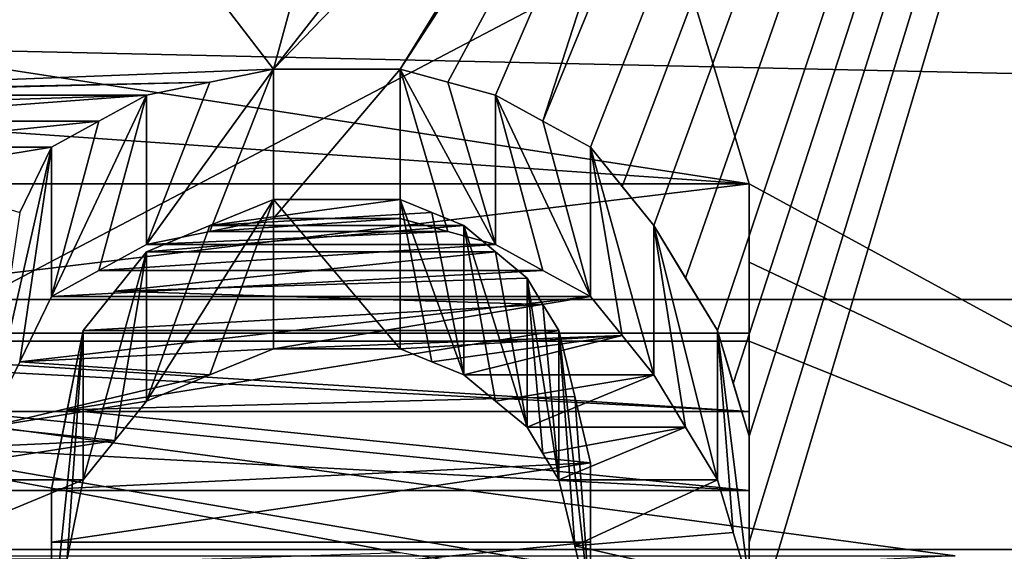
# Model space of a CAD drawing. Header units: millimetres. Extents: x -20 to 172, y -100 to 100.
# Tile 290 of 346: x 120.05 to 123.36, y 24.92 to 26.7. Entities that reach past the tile are written whole.
import ezdxf

# ---------------------------------------------------------------- set-up
doc = ezdxf.new("R2010")
doc.units = ezdxf.units.MM
doc.header["$LTSCALE"] = 37.722908
for name, color, linetype in [('1', 7, 'CONTINUOUS'), ('1803', 7, 'CONTINUOUS'), ('1820', 7, 'CONTINUOUS'), ('2076', 7, 'CONTINUOUS'), ('2081', 7, 'CONTINUOUS'), ('2082', 7, 'CONTINUOUS'), ('2128', 7, 'CONTINUOUS'), ('2406', 7, 'CONTINUOUS'), ('2407', 7, 'CONTINUOUS'), ('3', 7, 'CONTINUOUS'), ('3021', 7, 'CONTINUOUS'), ('3038', 7, 'CONTINUOUS'), ('3301', 7, 'CONTINUOUS'), ('3302', 7, 'CONTINUOUS'), ('3303', 7, 'CONTINUOUS'), ('3304', 7, 'CONTINUOUS'), ('3305', 7, 'CONTINUOUS'), ('3316', 7, 'CONTINUOUS'), ('3317', 7, 'CONTINUOUS'), ('3318', 7, 'CONTINUOUS'), ('3319', 7, 'CONTINUOUS'), ('3346', 7, 'CONTINUOUS'), ('3347', 7, 'CONTINUOUS'), ('3348', 7, 'CONTINUOUS'), ('3349', 7, 'CONTINUOUS'), ('3350', 7, 'CONTINUOUS'), ('3351', 7, 'CONTINUOUS'), ('3352', 7, 'CONTINUOUS'), ('3380', 7, 'CONTINUOUS'), ('3381', 7, 'CONTINUOUS'), ('3382', 7, 'CONTINUOUS'), ('3383', 7, 'CONTINUOUS'), ('3384', 7, 'CONTINUOUS'), ('3624', 7, 'CONTINUOUS'), ('3625', 7, 'CONTINUOUS'), ('3628', 7, 'CONTINUOUS'), ('3629', 7, 'CONTINUOUS'), ('3630', 7, 'CONTINUOUS'), ('3631', 7, 'CONTINUOUS'), ('3651', 7, 'CONTINUOUS'), ('3656', 7, 'CONTINUOUS'), ('43', 7, 'CONTINUOUS'), ('48', 7, 'CONTINUOUS')]:
    doc.layers.add(name, color=color, linetype=linetype)

msp = doc.modelspace()

# ---------------------------------------------------------------- linework, layer by layer
at = {"layer": '1', "color": 250, "linetype": 'Continuous', "true_color": 0x323232}
for points in [[(157, 29.75), (-19.8395, 29.75), (-19.8395, 25.7643, -14.875), (157, 29.75)], [(157, 25.7643, -14.875), (157, 29.75), (-19.8395, 25.7643, -14.875), (157, 25.7643, -14.875)], [(157, 14.875, -25.7643), (157, 25.7643, -14.875), (-19.8395, 14.875, -25.7643), (157, 14.875, -25.7643)], [(-19.8395, 14.875, -25.7643), (157, 25.7643, -14.875), (-19.8395, 25.7643, -14.875), (-19.8395, 14.875, -25.7643)]]:
    msp.add_3dface(points, dxfattribs=at)
at = {"layer": '1803', "color": 250, "linetype": 'Continuous', "true_color": 0x323232}
for points in [[(153.1595, 21.125, -36.5896), (153.1595, 34.3891, -24.5448), (86.8405, 21.125, -36.5896), (153.1595, 21.125, -36.5896)], [(86.8405, 21.125, -36.5896), (153.1595, 34.3891, -24.5448), (86.8405, 34.3891, -24.5448), (86.8405, 21.125, -36.5896)]]:
    msp.add_3dface(points, dxfattribs=at)
at = {"layer": '1820', "color": 250, "linetype": 'Continuous', "true_color": 0x323232}
for points in [[(126.2299, 37.1295, -30.8134), (126.2299, 24.125, -41.7857), (122.4469, 37.1167, -30.8288), (126.2299, 37.1295, -30.8134)], [(122.4469, 37.1167, -30.8288), (126.2299, 24.125, -41.7857), (122.3936, 36.9029, -31.0844), (122.4469, 37.1167, -30.8288)], [(122.3936, 36.9029, -31.0844), (126.2299, 24.125, -41.7857), (122.2343, 36.7243, -31.2952), (122.3936, 36.9029, -31.0844)], [(122.2343, 36.7243, -31.2952), (126.2299, 24.125, -41.7857), (122.0745, 36.5444, -31.5051), (122.2343, 36.7243, -31.2952)], [(122.0745, 36.5444, -31.5051), (126.2299, 24.125, -41.7857), (121.915, 36.4363, -31.63), (122.0745, 36.5444, -31.5051)], [(121.915, 36.4363, -31.63), (126.2299, 24.125, -41.7857), (121.7553, 36.3277, -31.7547), (121.915, 36.4363, -31.63)], [(121.7553, 36.3277, -31.7547), (126.2299, 24.125, -41.7857), (121.5427, 36.2552, -31.8374), (121.7553, 36.3277, -31.7547)], [(121.5427, 36.2552, -31.8374), (126.2299, 24.125, -41.7857), (121.3298, 36.1825, -31.92), (121.5427, 36.2552, -31.8374)], [(121.3298, 36.1825, -31.92), (126.2299, 24.125, -41.7857), (121.1703, 36.1462, -31.9612), (121.3298, 36.1825, -31.92)], [(121.1703, 36.1462, -31.9612), (126.2299, 24.125, -41.7857), (121.0106, 36.1098, -32.0023), (121.1703, 36.1462, -31.9612)], [(121.0106, 36.1098, -32.0023), (126.2299, 24.125, -41.7857), (120.7448, 36.0733, -32.0433), (121.0106, 36.1098, -32.0023)], [(120.7448, 36.0733, -32.0433), (126.2299, 24.125, -41.7857), (120.4787, 36.0369, -32.0844), (120.7448, 36.0733, -32.0433)], [(119.0957, 26.6764, -40.2049), (119.5213, 36.0369, -32.0844), (122.5, 26.1526, -40.5476), (119.0957, 26.6764, -40.2049)], [(120.4787, 36.0369, -32.0844), (126.2299, 24.125, -41.7857), (119.5213, 36.0369, -32.0844), (120.4787, 36.0369, -32.0844)], [(119.5213, 36.0369, -32.0844), (126.2299, 24.125, -41.7857), (122.5, 26.1526, -40.5476), (119.5213, 36.0369, -32.0844)], [(118.7235, 26.4151, -40.3771), (119.0957, 26.6764, -40.2049), (122.5, 26.1526, -40.5476), (118.7235, 26.4151, -40.3771)], [(118.3511, 26.1526, -40.5476), (118.7235, 26.4151, -40.3771), (122.5, 26.1526, -40.5476), (118.3511, 26.1526, -40.5476)], [(122.5, 26.1526, -40.5476), (126.2299, 24.125, -41.7857), (122.5, 25.8892, -40.7163), (122.5, 26.1526, -40.5476)], [(122.5, 25.8892, -40.7163), (126.2299, 24.125, -41.7857), (122.5, 25.6247, -40.8832), (122.5, 25.8892, -40.7163)], [(126.2299, 24.125, -41.7857), (117.5, 25.6247, -40.8832), (122.5, 25.6247, -40.8832), (126.2299, 24.125, -41.7857)], [(117.5, 25.6247, -40.8832), (126.2299, 24.125, -41.7857), (121.3298, 24.9145, -41.3199), (117.5, 25.6247, -40.8832)], [(117.5, 25.6247, -40.8832), (121.3298, 24.9145, -41.3199), (118.6702, 24.8252, -41.3736), (117.5, 25.6247, -40.8832)]]:
    msp.add_3dface(points, dxfattribs=at)
at = {"layer": '2076', "color": 250, "linetype": 'Continuous', "true_color": 0x323232}
for points in [[(122.5, 25.6247, -40.8832), (117.5, 25.6247, -40.8832), (122.5, 25.1243, -40.0166), (122.5, 25.6247, -40.8832)], [(122.5, 25.1243, -40.0166), (117.5, 25.6247, -40.8832), (117.5, 25.1243, -40.0166), (122.5, 25.1243, -40.0166)]]:
    msp.add_3dface(points, dxfattribs=at)
at = {"layer": '2081', "color": 250, "linetype": 'Continuous', "true_color": 0x323232}
for points in [[(118.3511, 26.1526, -40.5476), (122.5, 26.1526, -40.5476), (118.3511, 25.6519, -39.6805), (118.3511, 26.1526, -40.5476)], [(118.3511, 25.6519, -39.6805), (122.5, 26.1526, -40.5476), (122.5, 25.6519, -39.6805), (118.3511, 25.6519, -39.6805)]]:
    msp.add_3dface(points, dxfattribs=at)
at = {"layer": '2082', "color": 250, "linetype": 'Continuous', "true_color": 0x323232}
for points in [[(122.5, 26.1526, -40.5476), (122.5, 25.8892, -40.7163), (122.5, 25.1243, -40.0166), (122.5, 26.1526, -40.5476)], [(122.5, 26.1526, -40.5476), (122.5, 25.1243, -40.0166), (122.5, 25.3887, -39.8494), (122.5, 26.1526, -40.5476)], [(122.5, 25.6519, -39.6805), (122.5, 26.1526, -40.5476), (122.5, 25.3887, -39.8494), (122.5, 25.6519, -39.6805)], [(122.5, 25.8892, -40.7163), (122.5, 25.6247, -40.8832), (122.5, 25.1243, -40.0166), (122.5, 25.8892, -40.7163)]]:
    msp.add_3dface(points, dxfattribs=at)
at = {"layer": '2128', "color": 250, "linetype": 'Continuous', "true_color": 0x323232}
for points in [[(117.5, 25.3887, -39.8494), (117.5, 25.6519, -39.6805), (122.5, 25.3887, -39.8494), (117.5, 25.3887, -39.8494)], [(117.5, 25.6519, -39.6805), (118.3511, 25.6519, -39.6805), (122.5, 25.3887, -39.8494), (117.5, 25.6519, -39.6805)], [(118.3511, 25.6519, -39.6805), (122.5, 25.6519, -39.6805), (122.5, 25.3887, -39.8494), (118.3511, 25.6519, -39.6805)], [(122.5, 25.1243, -40.0166), (117.5, 25.1243, -40.0166), (117.5, 25.3887, -39.8494), (122.5, 25.1243, -40.0166)], [(122.5, 25.1243, -40.0166), (117.5, 25.3887, -39.8494), (122.5, 25.3887, -39.8494), (122.5, 25.1243, -40.0166)]]:
    msp.add_3dface(points, dxfattribs=at)
at = {"layer": '2406', "color": 250, "linetype": 'Continuous', "true_color": 0x323232}
for points in [[(81.5, 31.6164, -35.1136), (158.5, 14.6011, -44.9374), (81.5, 14.6011, -44.9374), (81.5, 31.6164, -35.1136)], [(158.5, 31.6164, -35.1136), (158.5, 14.6011, -44.9374), (81.5, 31.6164, -35.1136), (158.5, 31.6164, -35.1136)]]:
    msp.add_3dface(points, dxfattribs=at)
at = {"layer": '2407', "color": 250, "linetype": 'Continuous', "true_color": 0x323232}
for points in [[(158.5, 32.9547, -36.5999), (158.5, 15.2191, -46.8395), (81.5, 32.9547, -36.5999), (158.5, 32.9547, -36.5999)], [(81.5, 32.9547, -36.5999), (158.5, 15.2191, -46.8395), (81.5, 15.2191, -46.8395), (81.5, 32.9547, -36.5999)]]:
    msp.add_3dface(points, dxfattribs=at)
at = {"layer": '3', "color": 250, "linetype": 'Continuous', "true_color": 0x323232}
for points in [[(-19.8395, 29.75), (157, 29.75), (157, 25.7643, 14.875), (-19.8395, 29.75)], [(-19.8395, 29.75), (157, 25.7643, 14.875), (-19.8395, 25.7643, 14.875), (-19.8395, 29.75)], [(157, 25.7643, 14.875), (157, 14.875, 25.7643), (-19.8395, 25.7643, 14.875), (157, 25.7643, 14.875)], [(-19.8395, 25.7643, 14.875), (157, 14.875, 25.7643), (-19.8395, 14.875, 25.7643), (-19.8395, 25.7643, 14.875)]]:
    msp.add_3dface(points, dxfattribs=at)
at = {"layer": '3021', "color": 250, "linetype": 'Continuous', "true_color": 0x323232}
for points in [[(153.1595, 34.3891, 24.5448), (153.1595, 21.125, 36.5896), (86.8405, 34.3891, 24.5448), (153.1595, 34.3891, 24.5448)], [(86.8405, 34.3891, 24.5448), (153.1595, 21.125, 36.5896), (86.8405, 21.125, 36.5896), (86.8405, 34.3891, 24.5448)]]:
    msp.add_3dface(points, dxfattribs=at)
at = {"layer": '3038', "color": 250, "linetype": 'Continuous', "true_color": 0x323232}
for points in [[(121.9681, 26.2752, 40.4682), (126.2299, 37.1295, 30.8134), (121.8085, 26.3626, 40.4113), (121.9681, 26.2752, 40.4682)], [(121.8085, 26.3626, 40.4113), (126.2299, 37.1295, 30.8134), (122.3936, 28.1724, 39.1711), (121.8085, 26.3626, 40.4113)], [(122.0745, 26.1438, 40.5532), (126.2299, 37.1295, 30.8134), (121.9681, 26.2752, 40.4682), (122.0745, 26.1438, 40.5532)], [(122.1809, 26.0122, 40.6378), (126.2299, 37.1295, 30.8134), (122.0745, 26.1438, 40.5532), (122.1809, 26.0122, 40.6378)], [(122.2872, 25.8363, 40.7498), (126.2299, 37.1295, 30.8134), (122.1809, 26.0122, 40.6378), (122.2872, 25.8363, 40.7498)], [(122.3936, 25.66, 40.8611), (126.2299, 37.1295, 30.8134), (122.2872, 25.8363, 40.7498), (122.3936, 25.66, 40.8611)], [(122.4468, 25.4832, 40.9715), (126.2299, 37.1295, 30.8134), (122.3936, 25.66, 40.8611), (122.4468, 25.4832, 40.9715)], [(122.5, 25.306, 41.0813), (126.2299, 37.1295, 30.8134), (122.4468, 25.4832, 40.9715), (122.5, 25.306, 41.0813)], [(126.2299, 24.125, 41.7857), (126.2299, 37.1295, 30.8134), (122.5, 24.5926, 41.5123), (126.2299, 24.125, 41.7857)], [(122.5, 24.5926, 41.5123), (126.2299, 37.1295, 30.8134), (122.5, 24.9502, 41.2983), (122.5, 24.5926, 41.5123)], [(122.5, 24.9502, 41.2983), (126.2299, 37.1295, 30.8134), (122.5, 25.306, 41.0813), (122.5, 24.9502, 41.2983)], [(121.3298, 26.5371, 40.297), (121.4894, 26.4935, 40.3256), (122.3936, 28.1724, 39.1711), (121.3298, 26.5371, 40.297)], [(122.2341, 27.9597, 39.3233), (121.3298, 26.5371, 40.297), (122.3936, 28.1724, 39.1711), (122.2341, 27.9597, 39.3233)], [(121.4894, 26.4935, 40.3256), (121.6489, 26.4499, 40.3542), (122.3936, 28.1724, 39.1711), (121.4894, 26.4935, 40.3256)], [(121.6489, 26.4499, 40.3542), (121.8085, 26.3626, 40.4113), (122.3936, 28.1724, 39.1711), (121.6489, 26.4499, 40.3542)], [(122.0745, 27.7461, 39.4743), (121.3298, 26.5371, 40.297), (122.2341, 27.9597, 39.3233), (122.0745, 27.7461, 39.4743)], [(120.9043, 26.5371, 40.297), (121.3298, 26.5371, 40.297), (122.0745, 27.7461, 39.4743), (120.9043, 26.5371, 40.297)], [(121.6489, 27.4889, 39.6538), (120.9043, 26.5371, 40.297), (122.0745, 27.7461, 39.4743), (121.6489, 27.4889, 39.6538)], [(121.117, 27.3168, 39.7725), (120.9043, 26.5371, 40.297), (121.6489, 27.4889, 39.6538), (121.117, 27.3168, 39.7725)], [(120.3723, 27.2307, 39.8316), (120.9043, 26.5371, 40.297), (121.117, 27.3168, 39.7725), (120.3723, 27.2307, 39.8316)], [(118.2447, 26.3626, 40.4113), (118.4575, 26.4063, 40.3828), (120.3723, 27.2307, 39.8316), (118.2447, 26.3626, 40.4113)], [(119.6277, 27.2307, 39.8316), (118.2447, 26.3626, 40.4113), (120.3723, 27.2307, 39.8316), (119.6277, 27.2307, 39.8316)], [(118.4575, 26.4063, 40.3828), (118.6702, 26.4499, 40.3542), (120.3723, 27.2307, 39.8316), (118.4575, 26.4063, 40.3828)], [(118.6702, 26.4499, 40.3542), (120.9043, 26.5371, 40.297), (120.3723, 27.2307, 39.8316), (118.6702, 26.4499, 40.3542)], [(120.6915, 26.4935, 40.3256), (120.9043, 26.5371, 40.297), (118.6702, 26.4499, 40.3542), (120.6915, 26.4935, 40.3256)], [(118.883, 26.4499, 40.3542), (120.6915, 26.4935, 40.3256), (118.6702, 26.4499, 40.3542), (118.883, 26.4499, 40.3542)], [(120.4787, 26.4499, 40.3542), (120.6915, 26.4935, 40.3256), (118.883, 26.4499, 40.3542), (120.4787, 26.4499, 40.3542)], [(119.0957, 26.4063, 40.3828), (120.4787, 26.4499, 40.3542), (118.883, 26.4499, 40.3542), (119.0957, 26.4063, 40.3828)], [(119.3085, 26.3626, 40.4113), (120.4787, 26.4499, 40.3542), (119.0957, 26.4063, 40.3828), (119.3085, 26.3626, 40.4113)], [(120.3192, 26.3626, 40.4113), (120.4787, 26.4499, 40.3542), (119.3085, 26.3626, 40.4113), (120.3192, 26.3626, 40.4113)], [(119.4681, 26.2752, 40.4682), (120.3192, 26.3626, 40.4113), (119.3085, 26.3626, 40.4113), (119.4681, 26.2752, 40.4682)], [(120.1596, 26.2752, 40.4682), (120.3192, 26.3626, 40.4113), (119.4681, 26.2752, 40.4682), (120.1596, 26.2752, 40.4682)], [(119.6277, 26.1876, 40.5249), (120.1596, 26.2752, 40.4682), (119.4681, 26.2752, 40.4682), (119.6277, 26.1876, 40.5249)], [(120.0532, 26.0561, 40.6096), (120.1596, 26.2752, 40.4682), (119.6277, 26.1876, 40.5249), (120.0532, 26.0561, 40.6096)], [(121.4362, 26.0561, 40.6096), (121.3298, 26.1, 40.5815), (120.6915, 26.0122, 40.6378), (121.4362, 26.0561, 40.6096)], [(120.6915, 26.0122, 40.6378), (121.3298, 26.1, 40.5815), (120.9043, 26.1, 40.5815), (120.6915, 26.0122, 40.6378)], [(121.5426, 26.0122, 40.6378), (121.4362, 26.0561, 40.6096), (120.6915, 26.0122, 40.6378), (121.5426, 26.0122, 40.6378)], [(121.6489, 25.9243, 40.6939), (121.5426, 26.0122, 40.6378), (120.4787, 25.9243, 40.6939), (121.6489, 25.9243, 40.6939)], [(120.4787, 25.9243, 40.6939), (121.5426, 26.0122, 40.6378), (120.6915, 26.0122, 40.6378), (120.4787, 25.9243, 40.6939)], [(121.7553, 25.8363, 40.7498), (121.6489, 25.9243, 40.6939), (120.3724, 25.7923, 40.7777), (121.7553, 25.8363, 40.7498)], [(120.3724, 25.7923, 40.7777), (121.6489, 25.9243, 40.6939), (120.4787, 25.9243, 40.6939), (120.3724, 25.7923, 40.7777)], [(121.8085, 25.7482, 40.8055), (121.7553, 25.8363, 40.7498), (120.3724, 25.7923, 40.7777), (121.8085, 25.7482, 40.8055)], [(120.266, 25.66, 40.8611), (121.8085, 25.7482, 40.8055), (120.3724, 25.7923, 40.7777), (120.266, 25.66, 40.8611)], [(121.8617, 25.66, 40.8611), (121.8085, 25.7482, 40.8055), (120.266, 25.66, 40.8611), (121.8617, 25.66, 40.8611)], [(121.9149, 25.439, 40.999), (121.8617, 25.66, 40.8611), (120.2128, 25.3947, 41.0265), (121.9149, 25.439, 40.999)], [(120.2128, 25.3947, 41.0265), (121.8617, 25.66, 40.8611), (120.266, 25.66, 40.8611), (120.2128, 25.3947, 41.0265)], [(121.9681, 25.2172, 41.1358), (121.9149, 25.439, 40.999), (120.2128, 25.3947, 41.0265), (121.9681, 25.2172, 41.1358)], [(120.1596, 25.1283, 41.1902), (121.9681, 25.2172, 41.1358), (120.2128, 25.3947, 41.0265), (120.1596, 25.1283, 41.1902)], [(121.9681, 24.9502, 41.2983), (121.9681, 25.2172, 41.1358), (120.1596, 24.9502, 41.2983), (121.9681, 24.9502, 41.2983)], [(120.1596, 24.9502, 41.2983), (121.9681, 25.2172, 41.1358), (120.1596, 25.1283, 41.1902), (120.1596, 24.9502, 41.2983)], [(121.9681, 24.6821, 41.4591), (121.9681, 24.9502, 41.2983), (120.1596, 24.7716, 41.4057), (121.9681, 24.6821, 41.4591)], [(120.1596, 24.7716, 41.4057), (121.9681, 24.9502, 41.2983), (120.1596, 24.9502, 41.2983), (120.1596, 24.7716, 41.4057)]]:
    msp.add_3dface(points, dxfattribs=at)
at = {"layer": '3301', "color": 250, "linetype": 'Continuous', "true_color": 0x323232}
for points in [[(121.3298, 26.1, 40.5815), (121.4362, 26.0561, 40.6096), (121.5426, 25.5117, 39.7708), (121.3298, 26.1, 40.5815)], [(121.3298, 25.5994, 39.7144), (121.3298, 26.1, 40.5815), (121.4362, 25.5555, 39.7426), (121.3298, 25.5994, 39.7144)], [(121.4362, 25.5555, 39.7426), (121.3298, 26.1, 40.5815), (121.5426, 25.5117, 39.7708), (121.4362, 25.5555, 39.7426)], [(121.4362, 26.0561, 40.6096), (121.5426, 26.0122, 40.6378), (121.5426, 25.5117, 39.7708), (121.4362, 26.0561, 40.6096)]]:
    msp.add_3dface(points, dxfattribs=at)
at = {"layer": '3302', "color": 250, "linetype": 'Continuous', "true_color": 0x323232}
for points in [[(121.5426, 26.0122, 40.6378), (121.6489, 25.9243, 40.6939), (121.7553, 25.3359, 39.883), (121.5426, 26.0122, 40.6378)], [(121.5426, 25.5117, 39.7708), (121.5426, 26.0122, 40.6378), (121.6489, 25.4238, 39.827), (121.5426, 25.5117, 39.7708)], [(121.6489, 25.4238, 39.827), (121.5426, 26.0122, 40.6378), (121.7553, 25.3359, 39.883), (121.6489, 25.4238, 39.827)], [(121.6489, 25.9243, 40.6939), (121.7553, 25.8363, 40.7498), (121.7553, 25.3359, 39.883), (121.6489, 25.9243, 40.6939)]]:
    msp.add_3dface(points, dxfattribs=at)
at = {"layer": '3303', "color": 250, "linetype": 'Continuous', "true_color": 0x323232}
for points in [[(121.7553, 25.8363, 40.7498), (121.8085, 25.7482, 40.8055), (121.8617, 25.1596, 39.9944), (121.7553, 25.8363, 40.7498)], [(121.7553, 25.3359, 39.883), (121.7553, 25.8363, 40.7498), (121.8085, 25.2478, 39.9388), (121.7553, 25.3359, 39.883)], [(121.8085, 25.2478, 39.9388), (121.7553, 25.8363, 40.7498), (121.8617, 25.1596, 39.9944), (121.8085, 25.2478, 39.9388)], [(121.8085, 25.7482, 40.8055), (121.8617, 25.66, 40.8611), (121.8617, 25.1596, 39.9944), (121.8085, 25.7482, 40.8055)]]:
    msp.add_3dface(points, dxfattribs=at)
at = {"layer": '3304', "color": 250, "linetype": 'Continuous', "true_color": 0x323232}
for points in [[(121.8617, 25.66, 40.8611), (121.9149, 25.439, 40.999), (121.9681, 24.717, 40.2695), (121.8617, 25.66, 40.8611)], [(121.8617, 25.1596, 39.9944), (121.8617, 25.66, 40.8611), (121.9149, 24.9387, 40.1326), (121.8617, 25.1596, 39.9944)], [(121.9149, 24.9387, 40.1326), (121.8617, 25.66, 40.8611), (121.9681, 24.717, 40.2695), (121.9149, 24.9387, 40.1326)], [(121.9149, 25.439, 40.999), (121.9681, 25.2172, 41.1358), (121.9681, 24.717, 40.2695), (121.9149, 25.439, 40.999)]]:
    msp.add_3dface(points, dxfattribs=at)
at = {"layer": '3305', "color": 250, "linetype": 'Continuous', "true_color": 0x323232}
for points in [[(121.9681, 25.2172, 41.1358), (121.9681, 24.9502, 41.2983), (121.9681, 24.1821, 40.593), (121.9681, 25.2172, 41.1358)], [(121.9681, 24.717, 40.2695), (121.9681, 25.2172, 41.1358), (121.9681, 24.4501, 40.4321), (121.9681, 24.717, 40.2695)], [(121.9681, 24.4501, 40.4321), (121.9681, 25.2172, 41.1358), (121.9681, 24.1821, 40.593), (121.9681, 24.4501, 40.4321)], [(121.9681, 24.9502, 41.2983), (121.9681, 24.6821, 41.4591), (121.9681, 24.1821, 40.593), (121.9681, 24.9502, 41.2983)]]:
    msp.add_3dface(points, dxfattribs=at)
at = {"layer": '3316', "color": 250, "linetype": 'Continuous', "true_color": 0x323232}
for points in [[(122.5, 24.5926, 41.5123), (122.5, 24.9502, 41.2983), (122.5, 25.306, 41.0813), (122.5, 24.5926, 41.5123)], [(122.5, 24.5926, 41.5123), (122.5, 25.306, 41.0813), (122.5, 24.0925, 40.6462), (122.5, 24.5926, 41.5123)], [(122.5, 24.0925, 40.6462), (122.5, 25.306, 41.0813), (122.5, 24.4501, 40.4321), (122.5, 24.0925, 40.6462)], [(122.5, 24.4501, 40.4321), (122.5, 25.306, 41.0813), (122.5, 24.8058, 40.2149), (122.5, 24.4501, 40.4321)]]:
    msp.add_3dface(points, dxfattribs=at)
at = {"layer": '3317', "color": 250, "linetype": 'Continuous', "true_color": 0x323232}
for points in [[(122.5, 25.306, 41.0813), (122.4468, 25.4832, 40.9715), (122.3936, 25.66, 40.8611), (122.5, 25.306, 41.0813)], [(122.5, 25.306, 41.0813), (122.3936, 25.66, 40.8611), (122.5, 24.8058, 40.2149), (122.5, 25.306, 41.0813)], [(122.5, 24.8058, 40.2149), (122.3936, 25.66, 40.8611), (122.4468, 24.983, 40.105), (122.5, 24.8058, 40.2149)], [(122.4468, 24.983, 40.105), (122.3936, 25.66, 40.8611), (122.3936, 25.1596, 39.9944), (122.4468, 24.983, 40.105)]]:
    msp.add_3dface(points, dxfattribs=at)
at = {"layer": '3318', "color": 250, "linetype": 'Continuous', "true_color": 0x323232}
for points in [[(122.3936, 25.66, 40.8611), (122.2872, 25.8363, 40.7498), (122.1809, 26.0122, 40.6378), (122.3936, 25.66, 40.8611)], [(122.3936, 25.66, 40.8611), (122.1809, 26.0122, 40.6378), (122.3936, 25.1596, 39.9944), (122.3936, 25.66, 40.8611)], [(122.3936, 25.1596, 39.9944), (122.1809, 26.0122, 40.6378), (122.2872, 25.3359, 39.883), (122.3936, 25.1596, 39.9944)], [(122.2872, 25.3359, 39.883), (122.1809, 26.0122, 40.6378), (122.1809, 25.5117, 39.7708), (122.2872, 25.3359, 39.883)]]:
    msp.add_3dface(points, dxfattribs=at)
at = {"layer": '3319', "color": 250, "linetype": 'Continuous', "true_color": 0x323232}
for points in [[(122.1809, 26.0122, 40.6378), (122.0745, 26.1438, 40.5532), (121.9681, 26.2752, 40.4682), (122.1809, 26.0122, 40.6378)], [(122.1809, 26.0122, 40.6378), (121.9681, 26.2752, 40.4682), (122.1809, 25.5117, 39.7708), (122.1809, 26.0122, 40.6378)], [(121.9681, 26.2752, 40.4682), (121.9681, 25.7745, 39.601), (122.0745, 25.6432, 39.6861), (121.9681, 26.2752, 40.4682)], [(122.1809, 25.5117, 39.7708), (121.9681, 26.2752, 40.4682), (122.0745, 25.6432, 39.6861), (122.1809, 25.5117, 39.7708)]]:
    msp.add_3dface(points, dxfattribs=at)
at = {"layer": '3346', "color": 250, "linetype": 'Continuous', "true_color": 0x323232}
for points in [[(121.4894, 25.9927, 39.4581), (121.3298, 26.0362, 39.4294), (120.6915, 25.9927, 39.4581), (121.4894, 25.9927, 39.4581)], [(121.3298, 26.0362, 39.4294), (120.9043, 26.0362, 39.4294), (120.6915, 25.9927, 39.4581), (121.3298, 26.0362, 39.4294)], [(121.6489, 25.9491, 39.4868), (121.4894, 25.9927, 39.4581), (120.4787, 25.9491, 39.4868), (121.6489, 25.9491, 39.4868)], [(121.4894, 25.9927, 39.4581), (120.6915, 25.9927, 39.4581), (120.4787, 25.9491, 39.4868), (121.4894, 25.9927, 39.4581)], [(121.8085, 25.8618, 39.544), (121.6489, 25.9491, 39.4868), (120.3192, 25.8618, 39.544), (121.8085, 25.8618, 39.544)], [(121.6489, 25.9491, 39.4868), (120.4787, 25.9491, 39.4868), (120.3192, 25.8618, 39.544), (121.6489, 25.9491, 39.4868)], [(121.9681, 25.7745, 39.601), (121.8085, 25.8618, 39.544), (120.1596, 25.7745, 39.601), (121.9681, 25.7745, 39.601)], [(121.8085, 25.8618, 39.544), (120.3192, 25.8618, 39.544), (120.1596, 25.7745, 39.601), (121.8085, 25.8618, 39.544)], [(121.9681, 25.7745, 39.601), (120.1596, 25.7745, 39.601), (120.0532, 25.5556, 39.7426), (121.9681, 25.7745, 39.601)], [(121.9681, 25.7745, 39.601), (120.0532, 25.5556, 39.7426), (120.9043, 25.5994, 39.7144), (121.9681, 25.7745, 39.601)], [(121.9681, 25.7745, 39.601), (120.9043, 25.5994, 39.7144), (122.0745, 25.6432, 39.6861), (121.9681, 25.7745, 39.601)], [(120.9043, 25.5994, 39.7144), (121.3298, 25.5994, 39.7144), (122.0745, 25.6432, 39.6861), (120.9043, 25.5994, 39.7144)], [(121.3298, 25.5994, 39.7144), (121.4362, 25.5555, 39.7426), (122.0745, 25.6432, 39.6861), (121.3298, 25.5994, 39.7144)], [(121.4362, 25.5555, 39.7426), (121.5426, 25.5117, 39.7708), (122.0745, 25.6432, 39.6861), (121.4362, 25.5555, 39.7426)], [(121.5426, 25.5117, 39.7708), (122.1809, 25.5117, 39.7708), (122.0745, 25.6432, 39.6861), (121.5426, 25.5117, 39.7708)], [(120.0532, 25.5556, 39.7426), (120.6915, 25.5117, 39.7708), (120.9043, 25.5994, 39.7144), (120.0532, 25.5556, 39.7426)], [(120.0532, 25.5556, 39.7426), (119.9468, 25.3359, 39.883), (120.6915, 25.5117, 39.7708), (120.0532, 25.5556, 39.7426)], [(119.9468, 25.3359, 39.883), (120.4787, 25.4238, 39.827), (120.6915, 25.5117, 39.7708), (119.9468, 25.3359, 39.883)], [(121.5426, 25.5117, 39.7708), (121.6489, 25.4238, 39.827), (122.1809, 25.5117, 39.7708), (121.5426, 25.5117, 39.7708)], [(121.6489, 25.4238, 39.827), (121.7553, 25.3359, 39.883), (122.1809, 25.5117, 39.7708), (121.6489, 25.4238, 39.827)], [(121.7553, 25.3359, 39.883), (122.2872, 25.3359, 39.883), (122.1809, 25.5117, 39.7708), (121.7553, 25.3359, 39.883)], [(119.9468, 25.3359, 39.883), (120.3724, 25.2919, 39.9109), (120.4787, 25.4238, 39.827), (119.9468, 25.3359, 39.883)], [(119.9468, 25.3359, 39.883), (119.4149, 25.2478, 39.9388), (120.3724, 25.2919, 39.9109), (119.9468, 25.3359, 39.883)], [(121.7553, 25.3359, 39.883), (121.8085, 25.2478, 39.9388), (122.2872, 25.3359, 39.883), (121.7553, 25.3359, 39.883)], [(121.8085, 25.2478, 39.9388), (121.8617, 25.1596, 39.9944), (122.2872, 25.3359, 39.883), (121.8085, 25.2478, 39.9388)], [(121.8617, 25.1596, 39.9944), (122.3936, 25.1596, 39.9944), (122.2872, 25.3359, 39.883), (121.8617, 25.1596, 39.9944)], [(119.4149, 25.2478, 39.9388), (119.5213, 25.1596, 39.9944), (120.3724, 25.2919, 39.9109), (119.4149, 25.2478, 39.9388)], [(119.5213, 25.1596, 39.9944), (120.266, 25.1596, 39.9944), (120.3724, 25.2919, 39.9109), (119.5213, 25.1596, 39.9944)], [(119.5213, 25.1596, 39.9944), (119.6276, 24.8944, 40.16), (120.266, 25.1596, 39.9944), (119.5213, 25.1596, 39.9944)], [(119.6276, 24.8944, 40.16), (120.2128, 24.8944, 40.16), (120.266, 25.1596, 39.9944), (119.6276, 24.8944, 40.16)], [(121.8617, 25.1596, 39.9944), (121.9149, 24.9387, 40.1326), (122.3936, 25.1596, 39.9944), (121.8617, 25.1596, 39.9944)], [(121.9149, 24.9387, 40.1326), (122.4468, 24.983, 40.105), (122.3936, 25.1596, 39.9944), (121.9149, 24.9387, 40.1326)], [(121.9149, 24.9387, 40.1326), (122.5, 24.8058, 40.2149), (122.4468, 24.983, 40.105), (121.9149, 24.9387, 40.1326)], [(121.9149, 24.9387, 40.1326), (121.9681, 24.717, 40.2695), (122.5, 24.8058, 40.2149), (121.9149, 24.9387, 40.1326)]]:
    msp.add_3dface(points, dxfattribs=at)
at = {"layer": '3347', "color": 250, "linetype": 'Continuous', "true_color": 0x323232}
for points in [[(121.6489, 26.4499, 40.3542), (121.9681, 25.7745, 39.601), (121.8085, 26.3626, 40.4113), (121.6489, 26.4499, 40.3542)], [(121.9681, 25.7745, 39.601), (121.6489, 26.4499, 40.3542), (121.8085, 25.8618, 39.544), (121.9681, 25.7745, 39.601)], [(121.8085, 25.8618, 39.544), (121.6489, 26.4499, 40.3542), (121.6489, 25.9491, 39.4868), (121.8085, 25.8618, 39.544)], [(121.9681, 26.2752, 40.4682), (121.8085, 26.3626, 40.4113), (121.9681, 25.7745, 39.601), (121.9681, 26.2752, 40.4682)]]:
    msp.add_3dface(points, dxfattribs=at)
at = {"layer": '3348', "color": 250, "linetype": 'Continuous', "true_color": 0x323232}
for points in [[(121.3298, 26.5371, 40.297), (121.6489, 25.9491, 39.4868), (121.4894, 26.4935, 40.3256), (121.3298, 26.5371, 40.297)], [(121.6489, 25.9491, 39.4868), (121.3298, 26.5371, 40.297), (121.4894, 25.9927, 39.4581), (121.6489, 25.9491, 39.4868)], [(121.4894, 25.9927, 39.4581), (121.3298, 26.5371, 40.297), (121.3298, 26.0362, 39.4294), (121.4894, 25.9927, 39.4581)], [(121.6489, 26.4499, 40.3542), (121.4894, 26.4935, 40.3256), (121.6489, 25.9491, 39.4868), (121.6489, 26.4499, 40.3542)]]:
    msp.add_3dface(points, dxfattribs=at)
at = {"layer": '3349', "color": 250, "linetype": 'Continuous', "true_color": 0x323232}
for points in [[(121.3298, 26.5371, 40.297), (120.9043, 26.5371, 40.297), (120.9043, 26.0362, 39.4294), (121.3298, 26.5371, 40.297)], [(121.3298, 26.0362, 39.4294), (121.3298, 26.5371, 40.297), (120.9043, 26.0362, 39.4294), (121.3298, 26.0362, 39.4294)]]:
    msp.add_3dface(points, dxfattribs=at)
at = {"layer": '3350', "color": 250, "linetype": 'Continuous', "true_color": 0x323232}
for points in [[(120.9043, 26.5371, 40.297), (120.6915, 26.4935, 40.3256), (120.4787, 25.9491, 39.4868), (120.9043, 26.5371, 40.297)], [(120.6915, 25.9927, 39.4581), (120.9043, 26.5371, 40.297), (120.4787, 25.9491, 39.4868), (120.6915, 25.9927, 39.4581)], [(120.9043, 26.0362, 39.4294), (120.9043, 26.5371, 40.297), (120.6915, 25.9927, 39.4581), (120.9043, 26.0362, 39.4294)], [(120.6915, 26.4935, 40.3256), (120.4787, 26.4499, 40.3542), (120.4787, 25.9491, 39.4868), (120.6915, 26.4935, 40.3256)]]:
    msp.add_3dface(points, dxfattribs=at)
at = {"layer": '3351', "color": 250, "linetype": 'Continuous', "true_color": 0x323232}
for points in [[(120.4787, 26.4499, 40.3542), (120.3192, 26.3626, 40.4113), (120.1596, 25.7745, 39.601), (120.4787, 26.4499, 40.3542)], [(120.3192, 25.8618, 39.544), (120.4787, 26.4499, 40.3542), (120.1596, 25.7745, 39.601), (120.3192, 25.8618, 39.544)], [(120.4787, 25.9491, 39.4868), (120.4787, 26.4499, 40.3542), (120.3192, 25.8618, 39.544), (120.4787, 25.9491, 39.4868)], [(120.3192, 26.3626, 40.4113), (120.1596, 26.2752, 40.4682), (120.1596, 25.7745, 39.601), (120.3192, 26.3626, 40.4113)]]:
    msp.add_3dface(points, dxfattribs=at)
at = {"layer": '3352', "color": 250, "linetype": 'Continuous', "true_color": 0x323232}
for points in [[(120.1596, 26.2752, 40.4682), (120.0532, 26.0561, 40.6096), (119.9468, 25.3359, 39.883), (120.1596, 26.2752, 40.4682)], [(120.0532, 25.5556, 39.7426), (120.1596, 26.2752, 40.4682), (119.9468, 25.3359, 39.883), (120.0532, 25.5556, 39.7426)], [(120.1596, 25.7745, 39.601), (120.1596, 26.2752, 40.4682), (120.0532, 25.5556, 39.7426), (120.1596, 25.7745, 39.601)]]:
    msp.add_3dface(points, dxfattribs=at)
at = {"layer": '3380', "color": 250, "linetype": 'Continuous', "true_color": 0x323232}
for points in [[(120.1596, 24.7716, 41.4057), (120.1596, 24.9502, 41.2983), (120.1596, 25.1283, 41.1902), (120.1596, 24.7716, 41.4057)], [(120.1596, 24.7716, 41.4057), (120.1596, 25.1283, 41.1902), (120.1596, 24.2715, 40.5395), (120.1596, 24.7716, 41.4057)], [(120.1596, 24.2715, 40.5395), (120.1596, 25.1283, 41.1902), (120.1596, 24.4501, 40.4321), (120.1596, 24.2715, 40.5395)], [(120.1596, 24.4501, 40.4321), (120.1596, 25.1283, 41.1902), (120.1596, 24.6282, 40.3239), (120.1596, 24.4501, 40.4321)]]:
    msp.add_3dface(points, dxfattribs=at)
at = {"layer": '3381', "color": 250, "linetype": 'Continuous', "true_color": 0x323232}
for points in [[(120.1596, 25.1283, 41.1902), (120.2128, 25.3947, 41.0265), (120.266, 25.66, 40.8611), (120.1596, 25.1283, 41.1902)], [(120.1596, 25.1283, 41.1902), (120.266, 25.66, 40.8611), (120.1596, 24.6282, 40.3239), (120.1596, 25.1283, 41.1902)], [(120.1596, 24.6282, 40.3239), (120.266, 25.66, 40.8611), (120.2128, 24.8944, 40.16), (120.1596, 24.6282, 40.3239)], [(120.2128, 24.8944, 40.16), (120.266, 25.66, 40.8611), (120.266, 25.1596, 39.9944), (120.2128, 24.8944, 40.16)]]:
    msp.add_3dface(points, dxfattribs=at)
at = {"layer": '3382', "color": 250, "linetype": 'Continuous', "true_color": 0x323232}
for points in [[(120.266, 25.66, 40.8611), (120.3724, 25.7923, 40.7777), (120.4787, 25.9243, 40.6939), (120.266, 25.66, 40.8611)], [(120.266, 25.66, 40.8611), (120.4787, 25.9243, 40.6939), (120.266, 25.1596, 39.9944), (120.266, 25.66, 40.8611)], [(120.266, 25.1596, 39.9944), (120.4787, 25.9243, 40.6939), (120.3724, 25.2919, 39.9109), (120.266, 25.1596, 39.9944)], [(120.3724, 25.2919, 39.9109), (120.4787, 25.9243, 40.6939), (120.4787, 25.4238, 39.827), (120.3724, 25.2919, 39.9109)]]:
    msp.add_3dface(points, dxfattribs=at)
at = {"layer": '3383', "color": 250, "linetype": 'Continuous', "true_color": 0x323232}
for points in [[(120.9043, 26.1, 40.5815), (120.4787, 25.4238, 39.827), (120.6915, 26.0122, 40.6378), (120.9043, 26.1, 40.5815)], [(120.4787, 25.4238, 39.827), (120.9043, 26.1, 40.5815), (120.6915, 25.5117, 39.7708), (120.4787, 25.4238, 39.827)], [(120.6915, 25.5117, 39.7708), (120.9043, 26.1, 40.5815), (120.9043, 25.5994, 39.7144), (120.6915, 25.5117, 39.7708)], [(120.4787, 25.9243, 40.6939), (120.6915, 26.0122, 40.6378), (120.4787, 25.4238, 39.827), (120.4787, 25.9243, 40.6939)]]:
    msp.add_3dface(points, dxfattribs=at)
at = {"layer": '3384', "color": 250, "linetype": 'Continuous', "true_color": 0x323232}
for points in [[(120.9043, 26.1, 40.5815), (121.3298, 26.1, 40.5815), (121.3298, 25.5994, 39.7144), (120.9043, 26.1, 40.5815)], [(120.9043, 25.5994, 39.7144), (120.9043, 26.1, 40.5815), (121.3298, 25.5994, 39.7144), (120.9043, 25.5994, 39.7144)]]:
    msp.add_3dface(points, dxfattribs=at)
at = {"layer": '3624', "color": 250, "linetype": 'Continuous', "true_color": 0x323232}
for points in [[(81.5, 14.6011, 44.9374), (158.5, 31.6164, 35.1136), (81.5, 31.6164, 35.1136), (81.5, 14.6011, 44.9374)], [(158.5, 14.6011, 44.9374), (158.5, 31.6164, 35.1136), (81.5, 14.6011, 44.9374), (158.5, 14.6011, 44.9374)]]:
    msp.add_3dface(points, dxfattribs=at)
at = {"layer": '3625', "color": 250, "linetype": 'Continuous', "true_color": 0x323232}
for points in [[(158.5, 15.2191, 46.8395), (158.5, 32.9547, 36.5999), (81.5, 15.2191, 46.8395), (158.5, 15.2191, 46.8395)], [(81.5, 15.2191, 46.8395), (158.5, 32.9547, 36.5999), (81.5, 32.9547, 36.5999), (81.5, 15.2191, 46.8395)]]:
    msp.add_3dface(points, dxfattribs=at)
at = {"layer": '3628', "color": 150, "linetype": 'Continuous', "true_color": 0x378cff}
for points in [[(72, 10.0141, -43.8712), (72, 28.0584, -35.181), (172, 10.0141, -43.8712), (72, 10.0141, -43.8712)], [(72, 28.0584, -35.181), (172, 28.0584, -35.181), (172, 10.0141, -43.8712), (72, 28.0584, -35.181)]]:
    msp.add_3dface(points, dxfattribs=at)
at = {"layer": '3629', "color": 150, "linetype": 'Continuous', "true_color": 0x378cff}
for points in [[(72, 28.0584, 35.181), (72, 10.0141, 43.8712), (172, 28.0584, 35.181), (72, 28.0584, 35.181)], [(72, 10.0141, 43.8712), (172, 10.0141, 43.8712), (172, 28.0584, 35.181), (72, 10.0141, 43.8712)]]:
    msp.add_3dface(points, dxfattribs=at)
at = {"layer": '3630', "color": 150, "linetype": 'Continuous', "true_color": 0x378cff}
for points in [[(72, 24.7574, 31.0421), (72, 35.7744, 17.2262), (172, 24.7574, 31.0421), (72, 24.7574, 31.0421)], [(72, 35.7744, 17.2262), (172, 35.7744, 17.2262), (172, 24.7574, 31.0421), (72, 35.7744, 17.2262)]]:
    msp.add_3dface(points, dxfattribs=at)
at = {"layer": '3631', "color": 150, "linetype": 'Continuous', "true_color": 0x378cff}
for points in [[(72, 35.7744, -17.2262), (72, 24.7574, -31.0421), (172, 35.7744, -17.2262), (72, 35.7744, -17.2262)], [(72, 24.7574, -31.0421), (172, 24.7574, -31.0421), (172, 35.7744, -17.2262), (72, 24.7574, -31.0421)]]:
    msp.add_3dface(points, dxfattribs=at)
at = {"layer": '3651', "color": 7, "linetype": 'Continuous', "true_color": 0xf5f5f5}
msp.add_3dface([(120, 25.3325, 92.1229), (116.8082, 24.9048, 92.8636), (123.1918, 24.9048, 92.8636), (120, 25.3325, 92.1229)], dxfattribs=at)
at = {"layer": '3656', "color": 7, "linetype": 'Continuous', "true_color": 0xf5f5f5}
msp.add_3dface([(120, 25.3325, 92.1229), (123.1918, 24.9048, 92.8636), (120, 24.7485, 89.9434), (120, 25.3325, 92.1229)], dxfattribs=at)
at = {"layer": '43', "color": 250, "linetype": 'Continuous', "true_color": 0x323232}
for points in [[(118.3207, 30.5274, 17.625), (118.3207, 24.9255, 24.9255), (128.9793, 30.5274, 17.625), (118.3207, 30.5274, 17.625)], [(128.9793, 30.5274, 17.625), (118.3207, 24.9255, 24.9255), (128.9793, 24.9255, 24.9255), (128.9793, 30.5274, 17.625)], [(118.3207, 24.9255, 24.9255), (118.3207, 17.625, 30.5274), (128.9793, 24.9255, 24.9255), (118.3207, 24.9255, 24.9255)], [(128.9793, 24.9255, 24.9255), (118.3207, 17.625, 30.5274), (128.9793, 17.625, 30.5274), (128.9793, 24.9255, 24.9255)]]:
    msp.add_3dface(points, dxfattribs=at)
at = {"layer": '48', "color": 250, "linetype": 'Continuous', "true_color": 0x323232}
for points in [[(118.3207, 24.9255, -24.9255), (118.3207, 30.5274, -17.625), (128.9793, 24.9255, -24.9255), (118.3207, 24.9255, -24.9255)], [(128.9793, 24.9255, -24.9255), (118.3207, 30.5274, -17.625), (128.9793, 30.5274, -17.625), (128.9793, 24.9255, -24.9255)], [(118.3207, 17.625, -30.5274), (118.3207, 24.9255, -24.9255), (128.9793, 17.625, -30.5274), (118.3207, 17.625, -30.5274)], [(128.9793, 17.625, -30.5274), (118.3207, 24.9255, -24.9255), (128.9793, 24.9255, -24.9255), (128.9793, 17.625, -30.5274)]]:
    msp.add_3dface(points, dxfattribs=at)

doc.saveas('drawing.dxf')
